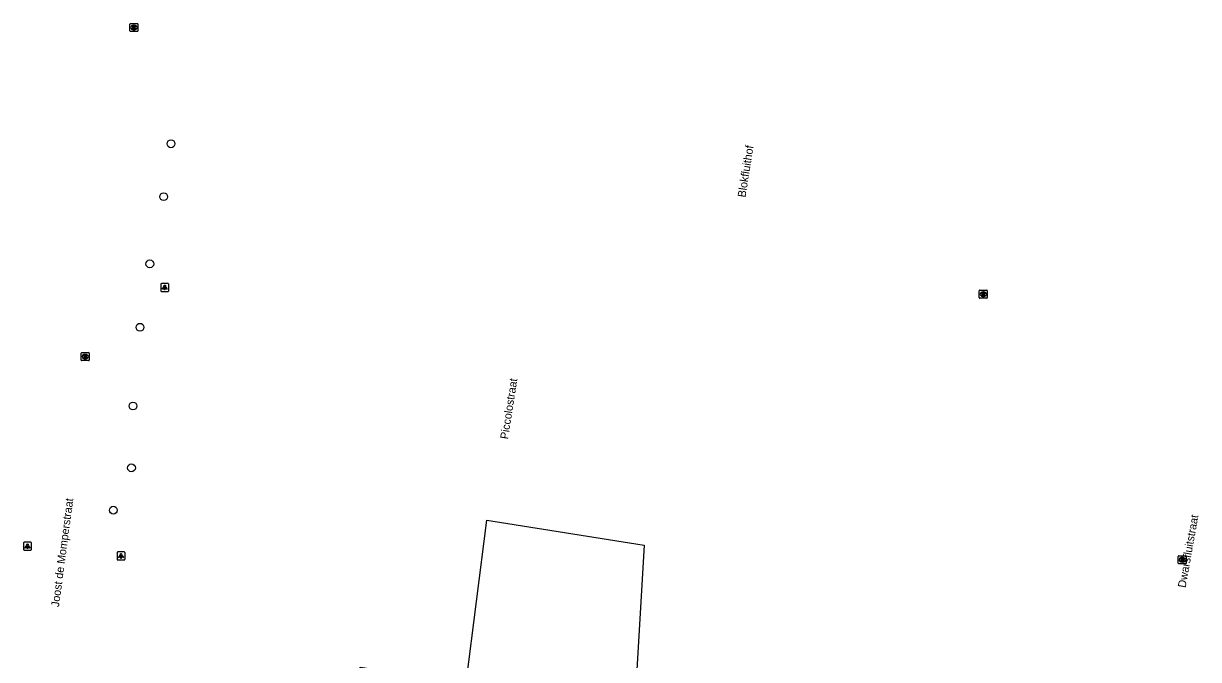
# Model space of a CAD drawing. Extents: x 164150 to 165261, y 382513 to 383432.
# Drawn here: x 164488.6 to 164635.4, y 382728 to 382807.4 of the extents above; entities that cross this region are included whole.
import ezdxf

# ---------------------------------------------------------------- set-up
doc = ezdxf.new("R2010")
doc.units = 0
for name, color, linetype in [('IMGEO_Boom', 7, 'Continuous'), ('IMGEO_Lichtpunt', 7, 'Continuous'), ('IMGEO_Openbare_ruimte_label', 7, 'Continuous'), ('IMGEO_Rijbaan_lokaal_open', 7, 'Continuous'), ('IMGEO_Rioolput', 7, 'Continuous')]:
    doc.layers.add(name, color=color, linetype=linetype)

msp = doc.modelspace()

# ---------------------------------------------------------------- linework, layer by layer
at = {"layer": 'IMGEO_Boom'}
for centre in [(164507.03, 382792.4), (164506.11, 382785.79), (164504.39, 382777.4), (164503.16, 382769.48), (164502.28, 382759.65), (164502.09, 382751.92), (164499.82, 382746.63)]:
    msp.add_circle(centre, 0.489, dxfattribs=at)
at = {"layer": 'IMGEO_Lichtpunt'}
for p, q in [((164505.76, 382774.85), (164505.76, 382774.05)), ((164505.76, 382774.85), (164505.76, 382774.05)), ((164506.66, 382774.95), (164505.85, 382774.95)), ((164506.66, 382774.95), (164505.85, 382774.95)), ((164506.76, 382774.05), (164506.76, 382774.85)), ((164506.76, 382774.05), (164506.76, 382774.85)), ((164505.85, 382773.95), (164506.66, 382773.95)), ((164505.85, 382773.95), (164506.66, 382773.95)), ((164488.6, 382742.54), (164488.6, 382741.73)), ((164488.6, 382742.54), (164488.6, 382741.73)), ((164489.5, 382742.63), (164488.7, 382742.63)), ((164489.5, 382742.63), (164488.7, 382742.63)), ((164489.6, 382741.73), (164489.6, 382742.54)), ((164489.6, 382741.73), (164489.6, 382742.54)), ((164488.7, 382741.64), (164489.5, 382741.64)), ((164488.7, 382741.64), (164489.5, 382741.64)), ((164500.29, 382741.33), (164500.29, 382740.52)), ((164500.29, 382741.33), (164500.29, 382740.52)), ((164501.19, 382741.42), (164500.39, 382741.42)), ((164501.19, 382741.42), (164500.39, 382741.42)), ((164501.29, 382740.52), (164501.29, 382741.33)), ((164501.29, 382740.52), (164501.29, 382741.33)), ((164500.39, 382740.43), (164501.19, 382740.43)), ((164500.39, 382740.43), (164501.19, 382740.43))]:
    msp.add_line(p, q, dxfattribs=at)
for points in [[(164506.13, 382774.52), (164506.17, 382774.49), (164505.98, 382774.23), (164505.95, 382774.26), (164506.13, 382774.52)], [(164506.23, 382774.47), (164506.28, 382774.47), (164506.28, 382774.15), (164506.23, 382774.15), (164506.23, 382774.47)], [(164506.34, 382774.49), (164506.38, 382774.52), (164506.57, 382774.25), (164506.53, 382774.23), (164506.34, 382774.49)], [(164488.98, 382742.2), (164489.02, 382742.18), (164488.83, 382741.91), (164488.79, 382741.94), (164488.98, 382742.2)], [(164489.08, 382742.16), (164489.13, 382742.16), (164489.13, 382741.83), (164489.08, 382741.83), (164489.08, 382742.16)], [(164489.19, 382742.18), (164489.23, 382742.2), (164489.41, 382741.94), (164489.38, 382741.91), (164489.19, 382742.18)], [(164500.67, 382740.99), (164500.7, 382740.97), (164500.52, 382740.7), (164500.48, 382740.73), (164500.67, 382740.99)], [(164500.88, 382740.97), (164500.92, 382740.99), (164501.1, 382740.73), (164501.06, 382740.7), (164500.88, 382740.97)], [(164500.77, 382740.95), (164500.82, 382740.95), (164500.82, 382740.62), (164500.77, 382740.62), (164500.77, 382740.95)]]:
    msp.add_lwpolyline(points, dxfattribs=at)
for centre in [(164506.26, 382774.65), (164489.1, 382742.34), (164500.79, 382741.13)]:
    msp.add_circle(centre, 0.0994, dxfattribs=at)
for centre, start, end in [((164505.85, 382774.85), 90, 180), ((164505.85, 382774.85), 90, 180), ((164506.66, 382774.85), 0, 90), ((164506.66, 382774.85), 0, 90), ((164505.85, 382774.05), 180, 270), ((164505.85, 382774.05), 180, 270), ((164506.66, 382774.05), 270, 0), ((164506.66, 382774.05), 270, 360), ((164488.7, 382742.54), 90, 180), ((164488.7, 382742.54), 90, 180), ((164489.5, 382742.54), 0, 90), ((164489.5, 382742.54), 0, 90), ((164488.7, 382741.73), 180, 270), ((164488.7, 382741.73), 180, 270), ((164489.5, 382741.73), 270, 0), ((164489.5, 382741.73), 270, 360), ((164500.39, 382741.33), 90, 180), ((164500.39, 382741.33), 90, 180), ((164501.19, 382741.33), 0, 90), ((164501.19, 382741.33), 0, 90), ((164500.39, 382740.52), 180, 270), ((164500.39, 382740.52), 180, 270), ((164501.19, 382740.52), 270, 0), ((164501.19, 382740.52), 270, 360)]:
    msp.add_arc(centre, 0.0946, start, end, dxfattribs=at)
at = {"layer": 'IMGEO_Rijbaan_lokaal_open'}
msp.add_lwpolyline([(164525.51, 382692.65), (164530.68, 382727.01), (164543.9, 382725.08), (164546.51, 382745.37), (164566.16, 382742.25), (164564.1, 382707.61)], dxfattribs=at)
at = {"layer": 'IMGEO_Rioolput'}
for p, q in [((164501.9, 382806.49), (164501.9, 382807.35)), ((164501.98, 382807.42), (164502.83, 382807.42)), ((164502.39, 382807.2), (164502.41, 382807.2)), ((164502.9, 382807.35), (164502.9, 382806.49)), ((164502.83, 382806.42), (164501.98, 382806.42)), ((164502.41, 382806.64), (164502.39, 382806.64)), ((164608.03, 382773.19), (164608.03, 382774.04)), ((164608.1, 382774.11), (164608.96, 382774.11)), ((164608.54, 382773.33), (164608.51, 382773.33)), ((164608.52, 382773.89), (164608.54, 382773.89)), ((164609.03, 382774.04), (164609.03, 382773.19)), ((164608.96, 382773.11), (164608.1, 382773.11)), ((164495.81, 382765.39), (164495.81, 382766.25)), ((164495.89, 382766.32), (164496.74, 382766.32)), ((164496.3, 382766.1), (164496.33, 382766.1)), ((164496.81, 382766.25), (164496.81, 382765.39)), ((164496.74, 382765.32), (164495.89, 382765.32)), ((164496.32, 382765.54), (164496.3, 382765.54)), ((164632.89, 382740.01), (164632.89, 382740.86)), ((164632.97, 382740.94), (164633.82, 382740.94)), ((164633.82, 382739.94), (164632.97, 382739.94)), ((164633.38, 382740.72), (164633.4, 382740.72)), ((164633.4, 382740.16), (164633.38, 382740.16)), ((164633.89, 382740.86), (164633.89, 382740.01))]:
    msp.add_line(p, q, dxfattribs=at)
for points in [[(164501.9, 382806.49), (164501.9, 382807.35)], [(164501.98, 382807.42), (164502.83, 382807.42)], [(164502.49, 382807.12), (164502.24, 382807.12), (164502.24, 382806.72)], [(164502.42, 382807.04), (164502.36, 382807.04), (164502.36, 382806.96)], [(164502.9, 382807.35), (164502.9, 382806.49)], [(164502.83, 382806.42), (164501.98, 382806.42)], [(164502.24, 382806.72), (164502.36, 382806.72), (164502.36, 382806.88), (164502.37, 382806.88)], [(164502.36, 382806.96), (164502.41, 382806.96)], [(164502.42, 382806.85), (164502.49, 382806.72), (164502.63, 382806.72), (164502.57, 382806.85)], [(164608.03, 382773.19), (164608.03, 382774.04)], [(164608.1, 382774.11), (164608.96, 382774.11)], [(164608.62, 382773.81), (164608.36, 382773.81), (164608.36, 382773.41)], [(164608.36, 382773.41), (164608.49, 382773.41), (164608.49, 382773.57), (164608.5, 382773.57)], [(164608.54, 382773.73), (164608.49, 382773.73), (164608.49, 382773.65)], [(164608.49, 382773.65), (164608.54, 382773.65)], [(164608.55, 382773.54), (164608.62, 382773.41), (164608.76, 382773.41), (164608.69, 382773.54)], [(164609.03, 382774.04), (164609.03, 382773.19)], [(164608.96, 382773.11), (164608.1, 382773.11)], [(164495.81, 382765.39), (164495.81, 382766.25)], [(164495.89, 382766.32), (164496.74, 382766.32)], [(164496.4, 382766.02), (164496.15, 382766.02), (164496.15, 382765.62)], [(164496.33, 382765.94), (164496.27, 382765.94), (164496.27, 382765.86)], [(164496.81, 382766.25), (164496.81, 382765.39)], [(164496.74, 382765.32), (164495.89, 382765.32)], [(164496.15, 382765.62), (164496.27, 382765.62), (164496.27, 382765.78), (164496.28, 382765.78)], [(164496.27, 382765.86), (164496.32, 382765.86)], [(164496.33, 382765.75), (164496.4, 382765.62), (164496.54, 382765.62), (164496.48, 382765.75)], [(164632.89, 382740.01), (164632.89, 382740.86)], [(164632.97, 382740.94), (164633.82, 382740.94)], [(164633.82, 382739.94), (164632.97, 382739.94)], [(164633.48, 382740.64), (164633.23, 382740.64), (164633.23, 382740.24)], [(164633.23, 382740.24), (164633.35, 382740.24), (164633.35, 382740.4), (164633.36, 382740.4)], [(164633.41, 382740.56), (164633.35, 382740.56), (164633.35, 382740.48)], [(164633.35, 382740.48), (164633.4, 382740.48)], [(164633.41, 382740.37), (164633.48, 382740.24), (164633.62, 382740.24), (164633.56, 382740.36)], [(164633.89, 382740.86), (164633.89, 382740.01)]]:
    msp.add_lwpolyline(points, dxfattribs=at)
for centre, radius, start, end in [((164501.98, 382807.34), 0.0765, 91.552, 178.448), ((164501.98, 382807.34), 0.0765, 91.552, 178.448), ((164502.42, 382806.94), 0.0964, 77.0061, 93.1865), ((164502.44, 382807), 0.0378, 276.6634, 79.6772), ((164502.49, 382807.01), 0.109, 350.3612, 89.416), ((164502.83, 382807.34), 0.0765, 1.552, 88.448), ((164502.83, 382807.34), 0.0765, 1.552, 88.448), ((164501.98, 382806.5), 0.0765, 181.552, 268.448), ((164501.98, 382806.5), 0.0765, 181.552, 268.448), ((164502.37, 382806.83), 0.0533, 26.0293, 88.6989), ((164502.4, 382807.15), 0.19, 274.7715, 282.9687), ((164502.49, 382807.01), 0.112, 277.5842, 350.9817), ((164502.47, 382806.79), 0.108, 29.5134, 73.7905), ((164502.83, 382806.5), 0.0765, 271.552, 358.448), ((164502.83, 382806.5), 0.0765, 271.552, 358.448), ((164608.1, 382774.04), 0.0765, 91.552, 178.448), ((164608.1, 382774.04), 0.0765, 91.552, 178.448), ((164608.5, 382773.52), 0.0533, 26.0293, 88.6989), ((164608.55, 382773.63), 0.0964, 77.0061, 93.1865), ((164608.53, 382773.84), 0.19, 274.7715, 282.9687), ((164608.56, 382773.69), 0.0378, 276.6634, 79.6772), ((164608.62, 382773.7), 0.109, 350.3612, 89.416), ((164608.61, 382773.7), 0.112, 277.5842, 350.9817), ((164608.6, 382773.48), 0.108, 29.5134, 73.7905), ((164608.95, 382774.04), 0.0765, 1.552, 88.448), ((164608.95, 382774.04), 0.0765, 1.552, 88.448), ((164608.1, 382773.19), 0.0765, 181.552, 268.448), ((164608.1, 382773.19), 0.0765, 181.552, 268.448), ((164608.95, 382773.19), 0.0765, 271.552, 358.448), ((164608.95, 382773.19), 0.0765, 271.552, 358.448), ((164495.89, 382766.24), 0.0765, 91.552, 178.448), ((164495.89, 382766.24), 0.0765, 91.552, 178.448), ((164496.33, 382765.84), 0.0964, 77.0061, 93.1865), ((164496.35, 382765.9), 0.0378, 276.6634, 79.6772), ((164496.4, 382765.91), 0.109, 350.3612, 89.416), ((164496.74, 382766.24), 0.0765, 1.552, 88.448), ((164496.74, 382766.24), 0.0765, 1.552, 88.448), ((164495.89, 382765.39), 0.0765, 181.552, 268.448), ((164495.89, 382765.39), 0.0765, 181.552, 268.448), ((164496.28, 382765.73), 0.0533, 26.0293, 88.6989), ((164496.31, 382766.05), 0.19, 274.7715, 282.9687), ((164496.4, 382765.91), 0.112, 277.5842, 350.9817), ((164496.38, 382765.69), 0.108, 29.5134, 73.7905), ((164496.74, 382765.39), 0.0765, 271.552, 358.448), ((164496.74, 382765.39), 0.0765, 271.552, 358.448), ((164632.97, 382740.86), 0.0765, 91.552, 178.448), ((164632.97, 382740.86), 0.0765, 91.552, 178.448), ((164632.97, 382740.01), 0.0765, 181.552, 268.448), ((164632.97, 382740.01), 0.0765, 181.552, 268.448), ((164633.36, 382740.35), 0.0533, 26.0293, 88.6989), ((164633.39, 382740.67), 0.19, 274.7715, 282.9687), ((164633.41, 382740.46), 0.0964, 77.0061, 93.1865), ((164633.43, 382740.52), 0.0378, 276.6634, 79.6772), ((164633.48, 382740.53), 0.109, 350.3612, 89.416), ((164633.48, 382740.53), 0.112, 277.5842, 350.9817), ((164633.46, 382740.31), 0.108, 29.5134, 73.7905), ((164633.82, 382740.86), 0.0765, 1.552, 88.448), ((164633.82, 382740.86), 0.0765, 1.552, 88.448), ((164633.82, 382740.01), 0.0765, 271.552, 358.448), ((164633.82, 382740.01), 0.0765, 271.552, 358.448)]:
    msp.add_arc(centre, radius, start, end, dxfattribs=at)
for centre, major_axis, ratio, start_param, end_param in [((164502.39, 382806.92), (-0.387, 0.002), 0.722429, 4.712389, 7.853982), ((164502.41, 382806.92), (-0.39, 0.002), 0.717154, 1.570796, 4.712389), ((164608.52, 382773.61), (-0.387, 0.002), 0.722429, 4.712389, 7.853982), ((164608.54, 382773.61), (-0.39, 0.002), 0.717154, 1.570796, 4.712389), ((164496.3, 382765.82), (-0.387, 0.002), 0.722429, 4.712389, 7.853982), ((164496.32, 382765.82), (-0.39, 0.002), 0.717154, 1.570796, 4.712389), ((164633.38, 382740.44), (-0.387, 0.002), 0.722429, 4.712389, 7.853982), ((164633.4, 382740.44), (-0.39, 0.002), 0.717154, 1.570796, 4.712389)]:
    msp.add_ellipse(centre, major_axis=major_axis, ratio=ratio, start_param=start_param, end_param=end_param, dxfattribs=at)

# ---------------------------------------------------------------- texts
at = {"layer": 'IMGEO_Openbare_ruimte_label'}
for s, rotation, p in [('Blokfluithof', 80.9708, (164578.81, 382785.65)), ('Piccolostraat', 81.1406, (164549.14, 382755.45)), ('Joost de Momperstraat', 82.4129, (164493.03, 382734.5)), ('Dwarsfluitstraat', 79.8592, (164633.8, 382736.89))]:
    msp.add_text(s, height=1, rotation=rotation, dxfattribs=at).set_placement(p)

doc.saveas('drawing.dxf')
